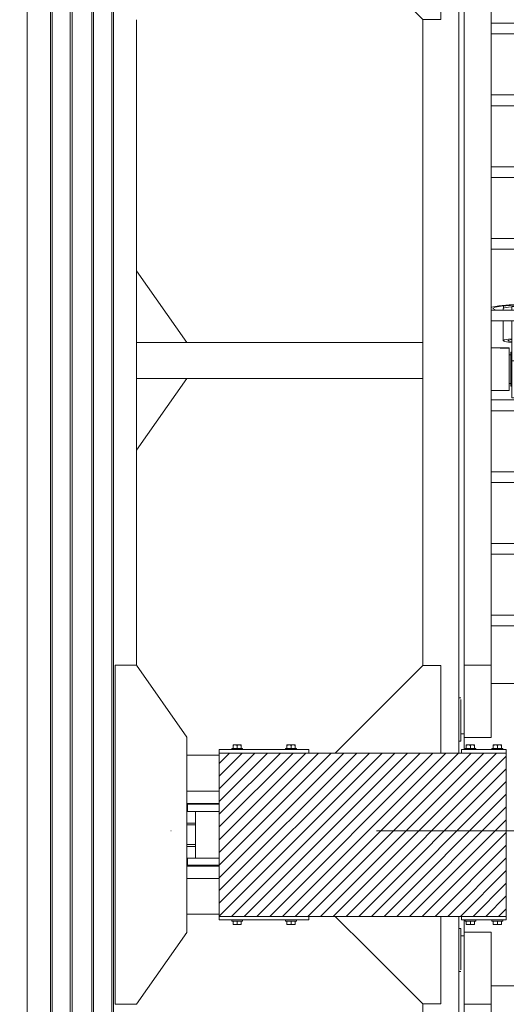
# Model space of a CAD drawing. Header units: millimetres. Extents: x 53746 to 116821, y -810352 to -765802.
# Tile 337 of 347: x 101015 to 102371, y -786677 to -783933. Entities that reach past the tile are written whole.
import ezdxf

# ---------------------------------------------------------------- set-up
doc = ezdxf.new("R2010")
doc.units = ezdxf.units.MM
doc.header["$MEASUREMENT"] = 0
doc.linetypes.add('DGN Style 4', pattern=[2290.351719, 1144.460571, -572.230286, 1.430576, -572.230286])
for name, color, linetype, lineweight in [('Main Cradle', 7, 'Continuous', 0), ('Main Cradle Blocks', 7, 'Continuous', 0), ('Main Cradle Hydraulic Arm Support', 7, 'Continuous', 0), ('Main Cradle Rails', 7, 'Continuous', 0)]:
    doc.layers.add(name, color=color, linetype=linetype, lineweight=lineweight)

# ---------------------------------------------------------------- blocks, each defined once
blk = doc.blocks.new('*U94')
at = {"layer": 'Main Cradle', "color": 7, "linetype": 'Continuous', "lineweight": 0}
for p, q in [((-74.9, 1122.6), (-174.9, 1122.6)), ((59.1, 1122.6), (-58.9, 1122.6)), ((175.1, 1122.6), (75.1, 1122.6)), ((-932.6, -28), (-1072.5, 172)), ((932.6, -28), (1072.6, 172)), ((-1072.6, -328), (-932.6, -128)), ((1072.6, -328), (932.6, -128))]:
    blk.add_line(p, q, dxfattribs=at)
at = {"layer": 'Main Cradle Hydraulic Arm Support', "color": 7, "linetype": 'Continuous', "lineweight": 0}
for p, q in [((525.1, 1172.6), (427.5, 1172.6)), ((-174.9, -1172.6), (-174.9, 1122.6)), ((-74.9, 1102.6), (-74.9, 1122.6)), ((-58.9, 1122.6), (-74.9, 1122.6)), ((-74.9, 1061.9), (-74.9, 1102.6)), ((-74.9, 1102.6), (-58.9, 1102.6)), ((-58.9, 1122.6), (-58.9, 1102.6)), ((-58.9, 1102.6), (-58.9, 1061.9)), ((59.1, 1122.6), (59.1, 1102.6)), ((59.1, 1122.6), (75.1, 1122.6)), ((75.1, 1102.6), (59.1, 1102.6)), ((59.1, 1102.6), (59.1, 1061.9)), ((75.1, 1102.6), (75.1, 1122.6)), ((75.1, 1061.9), (75.1, 1102.6)), ((175.1, -1172.6), (175.1, 1122.6)), ((-74.9, 1097.6), (-174.9, 1097.6)), ((-160, -927.7), (-160, 1072.6)), ((-85, -927.7), (-85, 1072.6)), ((-37.7, 1097.6), (-58.9, 1097.6)), ((-35, 1097.6), (-35.5, 1097.6)), ((-35, 1097.6), (-35, 1093.1)), ((-30, 1077.6), (-35, 1077.6)), ((-35, 1077.6), (-30, 1077.6)), ((-27.5, 1085), (-30, 1085)), ((30, 1085), (27.5, 1085)), ((35, 1077.6), (30, 1077.6)), ((30, 1077.6), (35, 1077.6)), ((30, 1077.6), (35, 1077.6)), ((35, 1093.1), (35, 1097.6)), ((35, 1097.6), (35.9, 1097.6)), ((45.8, 1097.6), (59.1, 1097.6)), ((75.1, 1097.6), (175.1, 1097.6)), ((160.1, -927.7), (160.1, 1072.6)), ((85.1, 1031.9), (85.1, 1061.9)), ((85.1, 1031.9), (-85, 1031.9)), ((85.1, 1031.9), (85.1, -927.7)), ((-35, 997.7), (-30, 997.7)), ((-30, 997.7), (-35, 997.7)), ((-30, 997.7), (-35, 997.7)), ((-35, 997.7), (-30, 997.7)), ((-35, 997.6), (-30, 997.6)), ((-27.5, 990.3), (-30, 990.3)), ((30, 990.3), (27.5, 990.3)), ((30, 997.7), (35, 997.7)), ((35, 997.7), (30, 997.7)), ((30, 997.7), (35, 997.7)), ((30, 997.6), (35, 997.6)), ((-160, 979), (-174.9, 978.6)), ((-174.9, 977.6), (-160, 977.6)), ((-160, 982.2), (-160, 982.2)), ((85.1, 977.6), (37.6, 977.6)), ((160.1, 982.2), (160.1, 982.2)), ((175.1, 977.6), (160.1, 977.6)), ((27.5, 908.6), (-27.5, 908.6)), ((83.2, 901.9), (85.1, 900.7)), ((-274.9, 872.6), (-274.9, -28)), ((85.1, 861.9), (-85, 861.9)), ((275.1, 872.6), (275.1, -28)), ((-85, 831.9), (85.1, 831.9)), ((-85, 661.9), (85.1, 661.9)), ((85.1, 631.9), (-85, 631.9)), ((-85, 461.9), (85.1, 461.9)), ((85.1, 431.9), (-85, 431.9)), ((-85, 261.9), (85.1, 261.9)), ((85.1, 231.9), (-85, 231.9)), ((-85, 61.9), (85.1, 61.9)), ((-51, 66.4), (-51, 61.9)), ((-50, 73.8), (-50, 67)), ((-27.5, 72.6), (-27.5, 61.9)), ((-27.5, 72.6), (27.5, 72.6)), ((27.5, 61.9), (27.5, 72.6)), ((50, 67), (50, 73.8)), ((51, 61.9), (51, 66.4)), ((80, 66.4), (80, 66.4)), ((85.1, 31.9), (-85, 31.9)), ((-51, 31.9), (-51, -23)), ((-27.5, 31.9), (-27.5, -78.9)), ((27.5, -78.9), (27.5, 31.9)), ((51, -23), (51, 31.9)), ((-1072.6, -28), (-274.9, -28)), ((-274.9, -28), (-274.9, -128)), ((-85, -42.8), (-34.9, -42.9)), ((-34.9, -44.4), (-35, -44.4)), ((-34.9, -42.9), (-34.9, -44.4)), ((-30, -54.7), (-27.5, -54.7)), ((27.5, -54.7), (30, -54.7)), ((35, -42.9), (85.1, -42.9)), ((427.5, -28), (275.1, -28)), ((275.1, -28), (275.1, -128)), ((1072.6, -28), (427.5, -28)), ((27.5, -78.9), (-27.5, -78.9)), ((27.5, -109.6), (27.5, -78.9)), ((30, -62.4), (35, -62.4)), ((-1072.6, -128), (-274.9, -128)), ((-274.9, -128), (-274.9, -928.6)), ((-274.9, -128), (-274.9, -128)), ((427.5, -128), (275.1, -128)), ((275.1, -128), (275.1, -928.6)), ((275.1, -128), (275.1, -128)), ((1072.6, -128), (427.5, -128)), ((-30, -142.4), (-34.9, -142.4)), ((-27.5, -150), (-30, -150)), ((30, -150), (27.5, -150)), ((35, -142.4), (30, -142.4)), ((-85, -188.1), (85.1, -188.1)), ((85.1, -218.1), (-85, -218.1)), ((-85, -388.1), (85.1, -388.1)), ((85.1, -418.1), (-85, -418.1)), ((-85, -588.1), (85.1, -588.1)), ((85.1, -618.1), (-85, -618.1)), ((-85, -788.1), (85.1, -788.1)), ((85.1, -818.1), (-85, -818.1)), ((-160, -874.9), (-160, -874.9)), ((160.1, -874.9), (160.1, -874.9)), ((-160, -1128.8), (-160, -927.7)), ((-160, -927.7), (-85, -927.7)), ((-85, -1128.8), (-85, -927.7)), ((85.1, -927.7), (85.1, -1128.8)), ((160.1, -927.7), (85.1, -927.7)), ((160.1, -927.7), (160.1, -1128.8)), ((-85, -978.8), (85.1, -978.8)), ((-174.9, -1018.8), (-170.7, -1018.8)), ((-170.7, -1018.8), (-169.7, -1018.8)), ((-169.7, -1018.8), (-169.6, -1018.8)), ((160.1, -1040.5), (160.1, -1078.8)), ((169.7, -1018.8), (169.8, -1018.8)), ((169.8, -1018.8), (170.8, -1018.8)), ((170.8, -1018.8), (175.1, -1018.8)), ((427.5, -1081), (519.1, -1172.6)), ((-160, -1118.6), (-169.6, -1118.6)), ((-160, -1118.6), (-169.6, -1118.6)), ((-169.6, -1118.8), (-160, -1118.8)), ((160.1, -1106.4), (160.1, -1106.4)), ((169.7, -1118.7), (160.1, -1118.7)), ((160.1, -1118.8), (169.7, -1118.8)), ((-170.1, -1138.8), (-174.9, -1138.8)), ((-160, -1128.8), (-85, -1128.8)), ((85.1, -1128.8), (160.1, -1128.8)), ((175.1, -1138.8), (170.2, -1138.8))]:
    blk.add_line(p, q, dxfattribs=at)
at = {"layer": 'Main Cradle Hydraulic Arm Support', "color": 7, "linetype": 'Continuous', "lineweight": 0, "extrusion": (0, 0, -1), "flags": 128}
for points in [[(524.9, 1172.6), (224.9, 1172.6), (224.9, 872.6), (274.9, 872.6), (524.9, 1122.6), (524.9, 1172.6)], [(-427.5, 1172.6), (-225.1, 1172.6), (-225.1, 872.6), (-275.1, 872.6), (-427.5, 1025.1)], [(-427.5, 1025.1), (-525.1, 1122.6), (-525.1, 1172.6)], [(27.5, 1122.6), (27.5, 1108.5), (27.5, 1081.9), (27.5, 1061.9)], [(-27.5, 1122.6), (-27.5, 1108.5), (-27.5, 1081.9), (-27.5, 1061.9)], [(35, 1093.1), (35, 1080.1), (35, 1061.9)], [(30, 1061.9), (30, 1062.9), (30, 1076.6), (30, 1084.4), (30, 1085), (30, 1085)], [(-30, 1061.9), (-30, 1062.9), (-30, 1076.6), (-30, 1084.4), (-30, 1085), (-30, 1085)], [(-35, 1061.9), (-35, 1080.1), (-35, 1093.1)], [(-75.1, 1097.6), (-75.1, 1097.6), (-75.1, 1097.6)], [(35, 1031.9), (35, 1014.7), (35, 995.2), (35, 982.2), (85, 980.9)], [(30, 990.3), (30, 996.8), (30, 1009.6), (30, 1026.6), (30, 1031.9)], [(27.5, 1031.9), (27.5, 908.6), (27.5, 908)], [(-27.5, 1031.9), (-27.5, 908.6), (-27.5, 908)], [(-30, 990.3), (-30, 996.8), (-30, 1009.6), (-30, 1026.6), (-30, 1031.9)], [(-35.6, 977.6), (-35, 977.6), (-35, 982.2), (-35, 995.2), (-35, 1014.7), (-35, 1031.9)], [(85, 977.6), (35, 977.6), (35, 982.2), (85, 980.9)], [(-83.2, 901.9), (-63.7, 905.4), (-34.5, 907.8), (0, 908.6), (34.4, 907.8), (63.6, 905.4), (83.1, 901.9), (85, 900.7)], [(27.5, 908), (0, 908.6), (-27.5, 908)], [(-85.1, 69.5), (-83.2, 70.6), (-63.7, 74.1), (-34.5, 76.5), (0, 77.3), (34.4, 76.5), (63.6, 74.1), (83.1, 70.6), (85, 69.5)], [(85, 63.4), (83.1, 62.2), (81.4, 61.9)], [(-80, 66.4), (-74, 70.1), (-56.6, 73.3), (-30.7, 75.4), (0, 76.1), (30.6, 75.4), (56.5, 73.3), (73.9, 70.1), (80, 66.4), (80, 66.4)], [(80, 66.4), (73.9, 62.7), (69.6, 61.9)], [(27.5, 71.5), (36, 70.8), (47.1, 68.8), (51, 66.4), (51, 66.4)], [(-51, 66.4), (-47.2, 68.8), (-36.1, 70.8), (-27.5, 71.5)], [(-69.7, 61.9), (-74, 62.7), (-80, 66.4)], [(-81.5, 61.9), (-83.2, 62.2), (-85.1, 63.4)], [(27.5, -17.9), (36, -18.6), (47.1, -20.6), (51, -23), (47.1, -25.3), (36, -27.3), (27.5, -28)], [(38, -23), (35.1, -21.2), (27.5, -19.8)], [(27.5, -26.1), (35.1, -24.7), (38, -23)], [(-51, -23), (-47.2, -20.6), (-36.1, -18.6), (-27.5, -17.9)], [(-27.5, -19.8), (-35.2, -21.2), (-38, -23), (-35.2, -24.7), (-27.5, -26.1)], [(-27.5, -28), (-36.1, -27.3), (-47.2, -25.3), (-51, -23)], [(274.9, -28.4), (274.9, -28), (274.9, -28)], [(85, -43.4), (34.9, -44.4), (34.9, -50.4), (34.9, -54.7), (34.9, -72.3), (34.9, -94.4), (34.9, -117.8), (34.9, -138.8), (34.9, -154.3), (34.9, -161.8), (85, -161.9)], [(30, -150), (30, -144.3), (30, -132.1), (30, -115.4), (30, -96.8), (30, -78.9), (30, -64.7), (30, -56.2), (30, -54.7)], [(-30, -150), (-30, -144.3), (-30, -132.1), (-30, -115.4), (-30, -96.8), (-30, -78.9), (-30, -64.7), (-30, -56.2), (-30, -54.7)], [(-35.1, -44.4), (-35, -44.4), (-35, -42.9)], [(-85.1, -161.8), (-35, -161.8), (-35, -154.3), (-35, -138.8), (-35, -117.8), (-35, -94.4), (-35, -72.3), (-35, -54.7), (-35, -44.4), (-85.1, -43.4)], [(-275.1, -28), (-275.1, -28), (-275.1, -28.4)], [(-27.5, -109.6), (-27.5, -139.2), (-27.5, -163.3), (-27.5, -178.4), (-27.5, -182.2), (27.5, -182.2), (27.5, -178.4), (27.5, -163.3), (27.5, -139.2), (27.5, -109.6), (27.5, -78.9)], [(224.9, -1172.6), (224.9, -928.6), (274.9, -928.6), (518.9, -1172.6)], [(-225.1, -1172.6), (-225.1, -928.6), (-275.1, -928.6), (-427.5, -1081)], [(169.6, -1023.3), (169.6, -1036.3), (169.6, -1055.8), (169.6, -1078.8), (169.6, -1101.7), (169.6, -1121.2), (169.6, -1134.2), (169.6, -1138.8), (169.7, -1138.8)], [(-169.8, -1138.8), (-169.7, -1138.8), (-169.7, -1134.2), (-169.7, -1121.2), (-169.7, -1101.7), (-169.7, -1078.8), (-169.7, -1055.8), (-169.7, -1036.3), (-169.7, -1023.3)], [(160, -1162.6), (160, -1149.5), (160, -1128.8)], [(-160.1, -1128.8), (-160.1, -1149.5), (-160.1, -1162.6)]]:
    blk.add_lwpolyline(points, dxfattribs=at)
blk = doc.blocks.new('*U95')
at = {"layer": 'Main Cradle', "color": 7, "linetype": 'Continuous', "lineweight": 0}
for p, q in [((-74.9, 1122.6), (-174.9, 1122.6)), ((59.1, 1122.6), (-58.9, 1122.6)), ((175.1, 1122.6), (75.1, 1122.6)), ((-932.6, -28), (-1072.5, 172)), ((932.6, -28), (1072.6, 172)), ((-1072.6, -328), (-932.6, -128)), ((1072.6, -328), (932.6, -128))]:
    blk.add_line(p, q, dxfattribs=at)
at = {"layer": 'Main Cradle Hydraulic Arm Support', "color": 7, "linetype": 'Continuous', "lineweight": 0}
for p, q in [((525.1, 1172.6), (427.5, 1172.6)), ((-174.9, -1172.6), (-174.9, 1122.6)), ((-74.9, 1102.6), (-74.9, 1122.6)), ((-58.9, 1122.6), (-74.9, 1122.6)), ((-74.9, 1061.9), (-74.9, 1102.6)), ((-74.9, 1102.6), (-58.9, 1102.6)), ((-58.9, 1122.6), (-58.9, 1102.6)), ((-58.9, 1102.6), (-58.9, 1061.9)), ((59.1, 1122.6), (59.1, 1102.6)), ((59.1, 1122.6), (75.1, 1122.6)), ((75.1, 1102.6), (59.1, 1102.6)), ((59.1, 1102.6), (59.1, 1061.9)), ((75.1, 1102.6), (75.1, 1122.6)), ((75.1, 1061.9), (75.1, 1102.6)), ((175.1, -1172.6), (175.1, 1122.6)), ((-74.9, 1097.6), (-174.9, 1097.6)), ((-160, -927.7), (-160, 1072.6)), ((-85, -927.7), (-85, 1072.6)), ((-37.7, 1097.6), (-58.9, 1097.6)), ((-35, 1097.6), (-35.5, 1097.6)), ((-35, 1097.6), (-35, 1093.1)), ((-30, 1077.6), (-35, 1077.6)), ((-35, 1077.6), (-30, 1077.6)), ((-27.5, 1085), (-30, 1085)), ((30, 1085), (27.5, 1085)), ((35, 1077.6), (30, 1077.6)), ((30, 1077.6), (35, 1077.6)), ((30, 1077.6), (35, 1077.6)), ((35, 1093.1), (35, 1097.6)), ((35, 1097.6), (35.9, 1097.6)), ((45.8, 1097.6), (59.1, 1097.6)), ((75.1, 1097.6), (175.1, 1097.6)), ((160.1, -927.7), (160.1, 1072.6)), ((85.1, 1031.9), (85.1, 1061.9)), ((85.1, 1031.9), (-85, 1031.9)), ((85.1, 1031.9), (85.1, -927.7)), ((-35, 997.7), (-30, 997.7)), ((-30, 997.7), (-35, 997.7)), ((-30, 997.7), (-35, 997.7)), ((-35, 997.7), (-30, 997.7)), ((-35, 997.6), (-30, 997.6)), ((-27.5, 990.3), (-30, 990.3)), ((30, 990.3), (27.5, 990.3)), ((30, 997.7), (35, 997.7)), ((35, 997.7), (30, 997.7)), ((30, 997.7), (35, 997.7)), ((30, 997.6), (35, 997.6)), ((-160, 979), (-174.9, 978.6)), ((-174.9, 977.6), (-160, 977.6)), ((-160, 982.2), (-160, 982.2)), ((85.1, 977.6), (37.6, 977.6)), ((160.1, 982.2), (160.1, 982.2)), ((175.1, 977.6), (160.1, 977.6)), ((27.5, 908.6), (-27.5, 908.6)), ((83.2, 901.9), (85.1, 900.7)), ((-274.9, 872.6), (-274.9, -28)), ((85.1, 861.9), (-85, 861.9)), ((275.1, 872.6), (275.1, -28)), ((-85, 831.9), (85.1, 831.9)), ((-85, 661.9), (85.1, 661.9)), ((85.1, 631.9), (-85, 631.9)), ((-85, 461.9), (85.1, 461.9)), ((85.1, 431.9), (-85, 431.9)), ((-85, 261.9), (85.1, 261.9)), ((85.1, 231.9), (-85, 231.9)), ((-85, 61.9), (85.1, 61.9)), ((-51, 66.4), (-51, 61.9)), ((-50, 73.8), (-50, 67)), ((-27.5, 72.6), (-27.5, 61.9)), ((-27.5, 72.6), (27.5, 72.6)), ((27.5, 61.9), (27.5, 72.6)), ((50, 67), (50, 73.8)), ((51, 61.9), (51, 66.4)), ((80, 66.4), (80, 66.4)), ((85.1, 31.9), (-85, 31.9)), ((-51, 31.9), (-51, -23)), ((-27.5, 31.9), (-27.5, -78.9)), ((27.5, -78.9), (27.5, 31.9)), ((51, -23), (51, 31.9)), ((-1072.6, -28), (-274.9, -28)), ((-274.9, -28), (-274.9, -128)), ((-85, -42.8), (-34.9, -42.9)), ((-34.9, -44.4), (-35, -44.4)), ((-34.9, -42.9), (-34.9, -44.4)), ((-30, -54.7), (-27.5, -54.7)), ((27.5, -54.7), (30, -54.7)), ((35, -42.9), (85.1, -42.9)), ((427.5, -28), (275.1, -28)), ((275.1, -28), (275.1, -128)), ((1072.6, -28), (427.5, -28)), ((27.5, -78.9), (-27.5, -78.9)), ((27.5, -109.6), (27.5, -78.9)), ((30, -62.4), (35, -62.4)), ((-1072.6, -128), (-274.9, -128)), ((-274.9, -128), (-274.9, -928.6)), ((-274.9, -128), (-274.9, -128)), ((427.5, -128), (275.1, -128)), ((275.1, -128), (275.1, -928.6)), ((275.1, -128), (275.1, -128)), ((1072.6, -128), (427.5, -128)), ((-30, -142.4), (-34.9, -142.4)), ((-27.5, -150), (-30, -150)), ((30, -150), (27.5, -150)), ((35, -142.4), (30, -142.4)), ((-85, -188.1), (85.1, -188.1)), ((85.1, -218.1), (-85, -218.1)), ((-85, -388.1), (85.1, -388.1)), ((85.1, -418.1), (-85, -418.1)), ((-85, -588.1), (85.1, -588.1)), ((85.1, -618.1), (-85, -618.1)), ((-85, -788.1), (85.1, -788.1)), ((85.1, -818.1), (-85, -818.1)), ((-160, -874.9), (-160, -874.9)), ((160.1, -874.9), (160.1, -874.9)), ((-160, -1128.8), (-160, -927.7)), ((-160, -927.7), (-85, -927.7)), ((-85, -1128.8), (-85, -927.7)), ((85.1, -927.7), (85.1, -1128.8)), ((160.1, -927.7), (85.1, -927.7)), ((160.1, -927.7), (160.1, -1128.8)), ((-85, -978.8), (85.1, -978.8)), ((-174.9, -1018.8), (-170.7, -1018.8)), ((-170.7, -1018.8), (-169.7, -1018.8)), ((-169.7, -1018.8), (-169.6, -1018.8)), ((160.1, -1040.5), (160.1, -1078.8)), ((169.7, -1018.8), (169.8, -1018.8)), ((169.8, -1018.8), (170.8, -1018.8)), ((170.8, -1018.8), (175.1, -1018.8)), ((427.5, -1081), (519.1, -1172.6)), ((-160, -1118.6), (-169.6, -1118.6)), ((-160, -1118.6), (-169.6, -1118.6)), ((-169.6, -1118.8), (-160, -1118.8)), ((160.1, -1106.4), (160.1, -1106.4)), ((169.7, -1118.7), (160.1, -1118.7)), ((160.1, -1118.8), (169.7, -1118.8)), ((-170.1, -1138.8), (-174.9, -1138.8)), ((-160, -1128.8), (-85, -1128.8)), ((85.1, -1128.8), (160.1, -1128.8)), ((175.1, -1138.8), (170.2, -1138.8))]:
    blk.add_line(p, q, dxfattribs=at)
at = {"layer": 'Main Cradle Hydraulic Arm Support', "color": 7, "linetype": 'Continuous', "lineweight": 0, "flags": 128}
for points in [[(-524.9, 1172.6), (-224.9, 1172.6), (-224.9, 872.6), (-274.9, 872.6), (-524.9, 1122.6), (-524.9, 1172.6)], [(427.5, 1172.6), (225.1, 1172.6), (225.1, 872.6), (275.1, 872.6), (427.5, 1025.1)], [(427.5, 1025.1), (525.1, 1122.6), (525.1, 1172.6)], [(-27.5, 1122.6), (-27.5, 1108.5), (-27.5, 1081.9), (-27.5, 1061.9)], [(27.5, 1122.6), (27.5, 1108.5), (27.5, 1081.9), (27.5, 1061.9)], [(-35, 1093.1), (-35, 1080.1), (-35, 1061.9)], [(-30, 1061.9), (-30, 1062.9), (-30, 1076.6), (-30, 1084.4), (-30, 1085), (-30, 1085)], [(30, 1061.9), (30, 1062.9), (30, 1076.6), (30, 1084.4), (30, 1085), (30, 1085)], [(35, 1061.9), (35, 1080.1), (35, 1093.1)], [(75.1, 1097.6), (75.1, 1097.6), (75.1, 1097.6)], [(-35, 1031.9), (-35, 1014.7), (-35, 995.2), (-35, 982.2), (-85, 980.9)], [(-30, 990.3), (-30, 996.8), (-30, 1009.6), (-30, 1026.6), (-30, 1031.9)], [(-27.5, 1031.9), (-27.5, 908.6), (-27.5, 908)], [(27.5, 1031.9), (27.5, 908.6), (27.5, 908)], [(30, 990.3), (30, 996.8), (30, 1009.6), (30, 1026.6), (30, 1031.9)], [(35.6, 977.6), (35, 977.6), (35, 982.2), (35, 995.2), (35, 1014.7), (35, 1031.9)], [(-85, 977.6), (-35, 977.6), (-35, 982.2), (-85, 980.9)], [(83.2, 901.9), (63.7, 905.4), (34.5, 907.8), (0, 908.6), (-34.4, 907.8), (-63.6, 905.4), (-83.1, 901.9), (-85, 900.7)], [(-27.5, 908), (0, 908.6), (27.5, 908)], [(85.1, 69.5), (83.2, 70.6), (63.7, 74.1), (34.5, 76.5), (0, 77.3), (-34.4, 76.5), (-63.6, 74.1), (-83.1, 70.6), (-85, 69.5)], [(-85, 63.4), (-83.1, 62.2), (-81.4, 61.9)], [(80, 66.4), (74, 70.1), (56.6, 73.3), (30.7, 75.4), (0, 76.1), (-30.6, 75.4), (-56.5, 73.3), (-73.9, 70.1), (-80, 66.4), (-80, 66.4)], [(-80, 66.4), (-73.9, 62.7), (-69.6, 61.9)], [(-27.5, 71.5), (-36, 70.8), (-47.1, 68.8), (-51, 66.4), (-51, 66.4)], [(51, 66.4), (47.2, 68.8), (36.1, 70.8), (27.5, 71.5)], [(69.7, 61.9), (74, 62.7), (80, 66.4)], [(81.5, 61.9), (83.2, 62.2), (85.1, 63.4)], [(-27.5, -17.9), (-36, -18.6), (-47.1, -20.6), (-51, -23), (-47.1, -25.3), (-36, -27.3), (-27.5, -28)], [(-38, -23), (-35.1, -21.2), (-27.5, -19.8)], [(-27.5, -26.1), (-35.1, -24.7), (-38, -23)], [(51, -23), (47.2, -20.6), (36.1, -18.6), (27.5, -17.9)], [(27.5, -19.8), (35.2, -21.2), (38, -23), (35.2, -24.7), (27.5, -26.1)], [(27.5, -28), (36.1, -27.3), (47.2, -25.3), (51, -23)], [(-274.9, -28.4), (-274.9, -28), (-274.9, -28)], [(-85, -43.4), (-34.9, -44.4), (-34.9, -50.4), (-34.9, -54.7), (-34.9, -72.3), (-34.9, -94.4), (-34.9, -117.8), (-34.9, -138.8), (-34.9, -154.3), (-34.9, -161.8), (-85, -161.9)], [(-30, -150), (-30, -144.3), (-30, -132.1), (-30, -115.4), (-30, -96.8), (-30, -78.9), (-30, -64.7), (-30, -56.2), (-30, -54.7)], [(30, -150), (30, -144.3), (30, -132.1), (30, -115.4), (30, -96.8), (30, -78.9), (30, -64.7), (30, -56.2), (30, -54.7)], [(35.1, -44.4), (35, -44.4), (35, -42.9)], [(85.1, -161.8), (35, -161.8), (35, -154.3), (35, -138.8), (35, -117.8), (35, -94.4), (35, -72.3), (35, -54.7), (35, -44.4), (85.1, -43.4)], [(275.1, -28), (275.1, -28), (275.1, -28.4)], [(27.5, -109.6), (27.5, -139.2), (27.5, -163.3), (27.5, -178.4), (27.5, -182.2), (-27.5, -182.2), (-27.5, -178.4), (-27.5, -163.3), (-27.5, -139.2), (-27.5, -109.6), (-27.5, -78.9)], [(-224.9, -1172.6), (-224.9, -928.6), (-274.9, -928.6), (-518.9, -1172.6)], [(225.1, -1172.6), (225.1, -928.6), (275.1, -928.6), (427.5, -1081)], [(-169.6, -1023.3), (-169.6, -1036.3), (-169.6, -1055.8), (-169.6, -1078.8), (-169.6, -1101.7), (-169.6, -1121.2), (-169.6, -1134.2), (-169.6, -1138.8), (-169.7, -1138.8)], [(169.8, -1138.8), (169.7, -1138.8), (169.7, -1134.2), (169.7, -1121.2), (169.7, -1101.7), (169.7, -1078.8), (169.7, -1055.8), (169.7, -1036.3), (169.7, -1023.3)], [(-160, -1162.6), (-160, -1149.5), (-160, -1128.8)], [(160.1, -1128.8), (160.1, -1149.5), (160.1, -1162.6)]]:
    blk.add_lwpolyline(points, dxfattribs=at)
blk = doc.blocks.new('*U57')
at = {"linetype": 'Continuous', "lineweight": 0}
h = blk.add_hatch(dxfattribs=at)
h.set_pattern_fill('HATCH', color=30, style=0, pattern_type=2)
h.set_pattern_definition([(45, (16932.15, 1802.734), (-17.719, 17.719), [])])
h.paths.add_polyline_path([(17088.4, 2099.5), (16963.4, 2099.5), (16538.4, 2099.5), (16288.4, 2099.5), (16288.4, 2093.5), (16288.4, 1993.5), (16288.4, 1959.5), (16288.4, 1957), (16288.4, 1937), (16288.4, 1807), (16288.4, 1787), (16288.4, 1784.5), (16288.4, 1750.5), (16288.4, 1650.5), (16288.4, 1644.5), (16538.4, 1644.5), (16963.4, 1644.5), (17088.4, 1644.5), (17088.4, 1650.5), (17088.4, 1750.5), (17088.4, 1784.5), (17088.4, 1789.1), (17088.4, 1839.5), (17088.4, 1844.5), (17088.4, 1899.5), (17088.4, 1904.5), (17088.4, 1954.9), (17088.4, 1959.5), (17088.4, 1993.5), (17088.4, 2093.5)])
at = {"color": 1, "linetype": 'DGN Style 4', "lineweight": 0}
blk.add_line((-26789.6, 1882.9), (27651, 1882.9), dxfattribs=at)
at = {"color": 30, "linetype": 'Continuous', "lineweight": 0, "flags": 128}
blk.add_lwpolyline([(17088.4, 2099.5), (16963.4, 2099.5), (16538.4, 2099.5), (16288.4, 2099.5), (16288.4, 2093.5), (16288.4, 1993.5), (16288.4, 1959.5), (16288.4, 1957), (16288.4, 1937), (16288.4, 1807), (16288.4, 1787), (16288.4, 1784.5), (16288.4, 1750.5), (16288.4, 1650.5), (16288.4, 1644.5), (16538.4, 1644.5), (16963.4, 1644.5), (17088.4, 1644.5), (17088.4, 1650.5), (17088.4, 1750.5), (17088.4, 1784.5), (17088.4, 1789.1), (17088.4, 1839.5), (17088.4, 1844.5), (17088.4, 1899.5), (17088.4, 1904.5), (17088.4, 1954.9), (17088.4, 1959.5), (17088.4, 1993.5), (17088.4, 2093.5), (17088.4, 2099.5)], close=True, dxfattribs=at)
at = {"layer": 'Main Cradle', "color": 7, "linetype": 'Continuous', "lineweight": 0}
for p, q in [((15753.5, 59.1), (15753.5, 4569.1)), ((15818.4, 59.1), (15818.4, 4569.1)), ((15823, 59.1), (15823, 4569.1)), ((15873.4, 59.1), (15873.4, 4569.1)), ((15878.4, 59.1), (15878.4, 4569.1)), ((15933.4, 59.1), (15933.4, 4569.1)), ((15938.4, 59.1), (15938.4, 4569.1)), ((15988.7, 59.1), (15988.7, 4569.1)), ((15993.4, 59.1), (15993.4, 4569.1)), ((16058.3, 2344.5), (16058.3, 4143.7)), ((16198.3, 2093.5), (16288.4, 2093.5)), ((16288.4, 1993.5), (16198.3, 1993.5)), ((16199.7, 1937), (16213.4, 1937)), ((16221.9, 1807), (16221.9, 1937)), ((16199.7, 1787), (16213.4, 1787)), ((16288.4, 1750.5), (16198.3, 1750.5)), ((16198.3, 1650.5), (16288.4, 1650.5))]:
    blk.add_line(p, q, dxfattribs=at)
at = {"layer": 'Main Cradle', "color": 7, "linetype": 'Continuous', "lineweight": 0, "flags": 128}
for points in [[(16058.3, 1399.5), (16198.3, 1599.5), (16198.3, 2144.5), (16058.3, 2344.5), (15998.3, 2344.5), (15998.3, 1399.5), (16058.3, 1399.5)], [(16199.7, 1937), (16199.7, 1957), (16199.7, 1957)], [(16288.4, 1957), (16252.7, 1957), (16213.4, 1957), (16199.7, 1957)], [(16288.4, 1937), (16252.7, 1937), (16213.4, 1937)], [(16199.7, 1787), (16199.7, 1807), (16199.7, 1807)], [(16288.4, 1807), (16252.7, 1807), (16213.4, 1807), (16199.7, 1807)], [(16288.4, 1787), (16252.7, 1787), (16213.4, 1787)]]:
    blk.add_lwpolyline(points, dxfattribs=at)
at = {"layer": 'Main Cradle Blocks', "color": 7, "linetype": 'Continuous', "lineweight": 0}
for p, q in [((16326.8, 2122.5), (16327.5, 2122.5)), ((16326.8, 2122.2), (16326.8, 2122.5)), ((16326.8, 2120.7), (16328.9, 2121.7)), ((16326.8, 2112.5), (16326.8, 2120.7)), ((16327.4, 2122.5), (16327.5, 2122.5)), ((16332.6, 2122.5), (16336.3, 2122.5)), ((16332.6, 2122.5), (16335.3, 2122.5)), ((16336.2, 2121.7), (16338.4, 2120.7)), ((16338.4, 2120.7), (16340.5, 2121.7)), ((16338.4, 2120.7), (16338.4, 2112.5)), ((16344.1, 2122.5), (16341.4, 2122.5)), ((16344.1, 2122.5), (16347.2, 2122.5)), ((16347.1, 2122.5), (16347.2, 2122.5)), ((16347.8, 2121.7), (16349.9, 2120.7)), ((16349.2, 2122.5), (16349, 2122.5)), ((16349.4, 2122.5), (16349.2, 2122.5)), ((16349.9, 2121.7), (16349.9, 2120.7)), ((16349.9, 2120.7), (16349.9, 2112.5)), ((16476.8, 2121.7), (16476.8, 2120.7)), ((16478.9, 2121.7), (16476.8, 2120.7)), ((16476.8, 2120.7), (16476.8, 2112.5)), ((16477.4, 2122.5), (16477.5, 2122.5)), ((16477.7, 2122.5), (16477.5, 2122.5)), ((16482.6, 2122.5), (16479.5, 2122.5)), ((16479.5, 2122.5), (16479.6, 2122.5)), ((16485.3, 2122.5), (16482.6, 2122.5)), ((16488.4, 2120.7), (16486.2, 2121.7)), ((16490.5, 2121.7), (16488.4, 2120.7)), ((16488.4, 2120.7), (16488.4, 2112.5)), ((16494.1, 2122.5), (16490.4, 2122.5)), ((16491.4, 2122.5), (16494.1, 2122.5)), ((16499.9, 2120.7), (16497.8, 2121.7)), ((16499.9, 2122.5), (16499.2, 2122.5)), ((16499.2, 2122.5), (16499.4, 2122.5)), ((16499.9, 2122.2), (16499.9, 2122.5)), ((16499.9, 2112.5), (16499.9, 2120.7)), ((16976.8, 2122.5), (16977.5, 2122.5)), ((16976.8, 2122.2), (16976.8, 2122.5)), ((16976.8, 2120.7), (16978.9, 2121.7)), ((16976.8, 2112.5), (16976.8, 2120.7)), ((16977.4, 2122.5), (16977.5, 2122.5)), ((16982.6, 2122.5), (16986.3, 2122.5)), ((16982.6, 2122.5), (16985.3, 2122.5)), ((16986.2, 2121.7), (16988.4, 2120.7)), ((16988.4, 2120.7), (16990.5, 2121.7)), ((16988.4, 2120.7), (16988.4, 2112.5)), ((16994.1, 2122.5), (16991.4, 2122.5)), ((16994.1, 2122.5), (16997.2, 2122.5)), ((16997.1, 2122.5), (16997.2, 2122.5)), ((16997.8, 2121.7), (16999.9, 2120.7)), ((16999.2, 2122.5), (16999, 2122.5)), ((16999.4, 2122.5), (16999.2, 2122.5)), ((16999.9, 2121.7), (16999.9, 2120.7)), ((16999.9, 2120.7), (16999.9, 2112.5)), ((17051.8, 2121.7), (17051.8, 2120.7)), ((17053.9, 2121.7), (17051.8, 2120.7)), ((17051.8, 2120.7), (17051.8, 2112.5)), ((17052.4, 2122.5), (17052.5, 2122.5)), ((17052.7, 2122.5), (17052.5, 2122.5)), ((17057.6, 2122.5), (17054.5, 2122.5)), ((17054.5, 2122.5), (17054.6, 2122.5)), ((17060.3, 2122.5), (17057.6, 2122.5)), ((17063.4, 2120.7), (17061.2, 2121.7)), ((17065.5, 2121.7), (17063.4, 2120.7)), ((17063.4, 2120.7), (17063.4, 2112.5)), ((17069.1, 2122.5), (17065.4, 2122.5)), ((17066.4, 2122.5), (17069.1, 2122.5)), ((17074.9, 2120.7), (17072.8, 2121.7)), ((17074.9, 2122.5), (17074.2, 2122.5)), ((17074.2, 2122.5), (17074.4, 2122.5)), ((17074.9, 2122.2), (17074.9, 2122.5)), ((17074.9, 2112.5), (17074.9, 2120.7)), ((16288.4, 2099.5), (16288.4, 2109.5)), ((16288.4, 2109.5), (16538.4, 2109.5)), ((17088.4, 2099.5), (16288.4, 2099.5)), ((16288.4, 1644.5), (16288.4, 2099.5)), ((16332.6, 2112.5), (16338.4, 2112.5)), ((16494.1, 2112.5), (16488.4, 2112.5)), ((16538.4, 2099.5), (16538.4, 2109.5)), ((17088.4, 2109.5), (16963.4, 2109.5)), ((16963.4, 2109.5), (16963.4, 2099.5)), ((16982.6, 2112.5), (16988.4, 2112.5)), ((17069.1, 2112.5), (17063.4, 2112.5)), ((17088.4, 2099.5), (17088.4, 2109.5)), ((17088.4, 1644.5), (17088.4, 2099.5)), ((16288.4, 1644.5), (16288.4, 1634.5)), ((16288.4, 1644.5), (17088.4, 1644.5)), ((16538.4, 1634.5), (16288.4, 1634.5)), ((16326.8, 1631.5), (16326.8, 1623.3)), ((16326.8, 1623.3), (16328.9, 1622.2)), ((16326.8, 1621.7), (16326.8, 1621.5)), ((16326.8, 1621.5), (16327.5, 1621.5)), ((16327.5, 1621.5), (16327.4, 1621.5)), ((16332.6, 1631.5), (16338.4, 1631.5)), ((16332.6, 1621.5), (16336.3, 1621.5)), ((16335.3, 1621.5), (16332.6, 1621.5)), ((16336.2, 1622.3), (16338.4, 1623.3)), ((16338.4, 1623.3), (16338.4, 1631.5)), ((16338.4, 1623.3), (16340.5, 1622.2)), ((16341.4, 1621.5), (16344.1, 1621.5)), ((16344.1, 1621.5), (16347.2, 1621.5)), ((16347.2, 1621.5), (16347.1, 1621.5)), ((16347.8, 1622.3), (16349.9, 1623.3)), ((16349, 1621.5), (16349.2, 1621.5)), ((16349.4, 1621.5), (16349.2, 1621.5)), ((16349.9, 1623.3), (16349.9, 1631.5)), ((16349.9, 1622.3), (16349.9, 1623.3)), ((16476.8, 1623.3), (16476.8, 1631.5)), ((16476.8, 1622.3), (16476.8, 1623.3)), ((16478.9, 1622.3), (16476.8, 1623.3)), ((16477.4, 1621.5), (16477.5, 1621.5)), ((16477.5, 1621.5), (16477.7, 1621.5)), ((16482.6, 1621.5), (16479.5, 1621.5)), ((16479.6, 1621.5), (16479.5, 1621.5)), ((16482.6, 1621.5), (16485.3, 1621.5)), ((16488.4, 1623.3), (16486.2, 1622.2)), ((16494.1, 1631.5), (16488.4, 1631.5)), ((16488.4, 1623.3), (16488.4, 1631.5)), ((16490.5, 1622.3), (16488.4, 1623.3)), ((16494.1, 1621.5), (16490.4, 1621.5)), ((16494.1, 1621.5), (16491.4, 1621.5)), ((16499.9, 1623.3), (16497.8, 1622.2)), ((16499.9, 1621.5), (16499.2, 1621.5)), ((16499.4, 1621.5), (16499.2, 1621.5)), ((16499.9, 1631.5), (16499.9, 1623.3)), ((16499.9, 1621.7), (16499.9, 1621.5)), ((16538.4, 1644.5), (16538.4, 1634.5)), ((16963.4, 1634.5), (16963.4, 1644.5)), ((17088.4, 1634.5), (16963.4, 1634.5)), ((16976.8, 1631.5), (16976.8, 1623.3)), ((16976.8, 1623.3), (16978.9, 1622.2)), ((16976.8, 1621.7), (16976.8, 1621.5)), ((16976.8, 1621.5), (16977.5, 1621.5)), ((16977.5, 1621.5), (16977.4, 1621.5)), ((16982.6, 1631.5), (16988.4, 1631.5)), ((16982.6, 1621.5), (16986.3, 1621.5)), ((16985.3, 1621.5), (16982.6, 1621.5)), ((16986.2, 1622.3), (16988.4, 1623.3)), ((16988.4, 1623.3), (16988.4, 1631.5)), ((16988.4, 1623.3), (16990.5, 1622.2)), ((16991.4, 1621.5), (16994.1, 1621.5)), ((16994.1, 1621.5), (16997.2, 1621.5)), ((16997.2, 1621.5), (16997.1, 1621.5)), ((16997.8, 1622.3), (16999.9, 1623.3)), ((16999, 1621.5), (16999.2, 1621.5)), ((16999.4, 1621.5), (16999.2, 1621.5)), ((16999.9, 1623.3), (16999.9, 1631.5)), ((16999.9, 1622.3), (16999.9, 1623.3)), ((17051.8, 1623.3), (17051.8, 1631.5)), ((17051.8, 1622.3), (17051.8, 1623.3)), ((17053.9, 1622.3), (17051.8, 1623.3)), ((17052.4, 1621.5), (17052.5, 1621.5)), ((17052.5, 1621.5), (17052.7, 1621.5)), ((17057.6, 1621.5), (17054.5, 1621.5)), ((17054.6, 1621.5), (17054.5, 1621.5)), ((17057.6, 1621.5), (17060.3, 1621.5)), ((17063.4, 1623.3), (17061.2, 1622.2)), ((17069.1, 1631.5), (17063.4, 1631.5)), ((17063.4, 1623.3), (17063.4, 1631.5)), ((17065.5, 1622.3), (17063.4, 1623.3)), ((17069.1, 1621.5), (17065.4, 1621.5)), ((17069.1, 1621.5), (17066.4, 1621.5)), ((17074.9, 1623.3), (17072.8, 1622.2)), ((17074.9, 1621.5), (17074.2, 1621.5)), ((17074.4, 1621.5), (17074.2, 1621.5)), ((17074.9, 1631.5), (17074.9, 1623.3)), ((17074.9, 1621.7), (17074.9, 1621.5)), ((17088.4, 1644.5), (17088.4, 1634.5))]:
    blk.add_line(p, q, dxfattribs=at)
at = {"layer": 'Main Cradle Blocks', "color": 7, "linetype": 'Continuous', "lineweight": 0, "flags": 128}
for points in [[(16326.8, 2122.2), (16326.8, 2121.7), (16326.8, 2121.7), (16326.8, 2120.7)], [(16332.6, 2122.5), (16332.6, 2122.5), (16329.5, 2122.5), (16327.5, 2122.5)], [(16336.2, 2121.7), (16335.6, 2122), (16334.5, 2122.3), (16332.6, 2122.5), (16331.8, 2122.4), (16331.1, 2122.4), (16329.1, 2121.8), (16328.9, 2121.7)], [(16344.1, 2122.5), (16340.4, 2122.5), (16336.3, 2122.5)], [(16347.8, 2121.7), (16347.1, 2122), (16346.1, 2122.3), (16344.1, 2122.5), (16343.4, 2122.4), (16342.7, 2122.4), (16340.7, 2121.8), (16340.5, 2121.7)], [(16349.9, 2121.7), (16349.9, 2121.7), (16349.9, 2122.3), (16349.9, 2122.5), (16349.2, 2122.5), (16347.2, 2122.5)], [(16479.5, 2122.5), (16477.5, 2122.5), (16476.8, 2122.5), (16476.8, 2122.3), (16476.8, 2121.7), (16476.8, 2121.7)], [(16486.2, 2121.7), (16486.1, 2121.8), (16484, 2122.4), (16483.3, 2122.4), (16482.6, 2122.5), (16480.6, 2122.3), (16479.6, 2122), (16478.9, 2121.7)], [(16490.4, 2122.5), (16486.3, 2122.5), (16482.6, 2122.5)], [(16497.8, 2121.7), (16497.6, 2121.8), (16495.6, 2122.4), (16494.9, 2122.4), (16494.1, 2122.5), (16492.2, 2122.3), (16491.1, 2122), (16490.5, 2121.7)], [(16499.2, 2122.5), (16497.2, 2122.5), (16494.1, 2122.5), (16494.1, 2122.5)], [(16499.9, 2120.7), (16499.9, 2121.7), (16499.9, 2121.7), (16499.9, 2122.2)], [(16976.8, 2122.2), (16976.8, 2121.7), (16976.8, 2121.7), (16976.8, 2120.7)], [(16982.6, 2122.5), (16982.6, 2122.5), (16979.5, 2122.5), (16977.5, 2122.5)], [(16986.2, 2121.7), (16985.6, 2122), (16984.5, 2122.3), (16982.6, 2122.5), (16981.8, 2122.4), (16981.1, 2122.4), (16979.1, 2121.8), (16978.9, 2121.7)], [(16994.1, 2122.5), (16990.4, 2122.5), (16986.3, 2122.5)], [(16997.8, 2121.7), (16997.1, 2122), (16996.1, 2122.3), (16994.1, 2122.5), (16993.4, 2122.4), (16992.7, 2122.4), (16990.7, 2121.8), (16990.5, 2121.7)], [(16999.9, 2121.7), (16999.9, 2121.7), (16999.9, 2122.3), (16999.9, 2122.5), (16999.2, 2122.5), (16997.2, 2122.5)], [(17054.5, 2122.5), (17052.5, 2122.5), (17051.8, 2122.5), (17051.8, 2122.3), (17051.8, 2121.7), (17051.8, 2121.7)], [(17061.2, 2121.7), (17061.1, 2121.8), (17059, 2122.4), (17058.3, 2122.4), (17057.6, 2122.5), (17055.6, 2122.3), (17054.6, 2122), (17053.9, 2121.7)], [(17065.4, 2122.5), (17061.3, 2122.5), (17057.6, 2122.5)], [(17072.8, 2121.7), (17072.6, 2121.8), (17070.6, 2122.4), (17069.9, 2122.4), (17069.1, 2122.5), (17067.2, 2122.3), (17066.1, 2122), (17065.5, 2121.7)], [(17074.2, 2122.5), (17072.2, 2122.5), (17069.1, 2122.5), (17069.1, 2122.5)], [(17074.9, 2120.7), (17074.9, 2121.7), (17074.9, 2121.7), (17074.9, 2122.2)], [(16323.4, 2109.5), (16323.4, 2112.5), (16324.5, 2112.5), (16327.7, 2112.5), (16332.6, 2112.5)], [(16338.4, 2112.5), (16344.1, 2112.5), (16349, 2112.5), (16352.2, 2112.5), (16353.4, 2112.5), (16353.4, 2109.5)], [(16473.4, 2109.5), (16473.4, 2112.5), (16474.5, 2112.5), (16477.7, 2112.5), (16482.6, 2112.5), (16488.4, 2112.5)], [(16494.1, 2112.5), (16499, 2112.5), (16502.2, 2112.5), (16503.4, 2112.5), (16503.4, 2109.5)], [(16973.4, 2109.5), (16973.4, 2112.5), (16974.5, 2112.5), (16977.7, 2112.5), (16982.6, 2112.5)], [(16988.4, 2112.5), (16994.1, 2112.5), (16999, 2112.5), (17002.2, 2112.5), (17003.4, 2112.5), (17003.4, 2109.5)], [(17048.4, 2109.5), (17048.4, 2112.5), (17049.5, 2112.5), (17052.7, 2112.5), (17057.6, 2112.5), (17063.4, 2112.5)], [(17069.1, 2112.5), (17074, 2112.5), (17077.2, 2112.5), (17078.4, 2112.5), (17078.4, 2109.5)], [(16332.6, 1631.5), (16327.7, 1631.5), (16324.5, 1631.5), (16323.4, 1631.5), (16323.4, 1634.5)], [(16326.8, 1623.3), (16326.8, 1622.3), (16326.8, 1622.2), (16326.8, 1621.7)], [(16327.5, 1621.5), (16329.5, 1621.5), (16332.6, 1621.5), (16332.6, 1621.5)], [(16328.9, 1622.2), (16329.1, 1622.2), (16331.1, 1621.6), (16331.8, 1621.5), (16332.6, 1621.5), (16334.5, 1621.7), (16335.6, 1622), (16336.2, 1622.3)], [(16336.3, 1621.5), (16340.4, 1621.5), (16344.1, 1621.5)], [(16353.4, 1634.5), (16353.4, 1631.5), (16352.2, 1631.5), (16349, 1631.5), (16344.1, 1631.5), (16338.4, 1631.5)], [(16340.5, 1622.2), (16340.7, 1622.2), (16342.7, 1621.6), (16343.4, 1621.5), (16344.1, 1621.5), (16346.1, 1621.7), (16347.1, 1622), (16347.8, 1622.3)], [(16347.2, 1621.5), (16349.2, 1621.5), (16349.9, 1621.5), (16349.9, 1621.7), (16349.9, 1622.2), (16349.9, 1622.3)], [(16488.4, 1631.5), (16482.6, 1631.5), (16477.7, 1631.5), (16474.5, 1631.5), (16473.4, 1631.5), (16473.4, 1634.5)], [(16476.8, 1622.3), (16476.8, 1622.2), (16476.8, 1621.7), (16476.8, 1621.5), (16477.5, 1621.5), (16479.5, 1621.5)], [(16478.9, 1622.3), (16479.6, 1622), (16480.6, 1621.7), (16482.6, 1621.5), (16483.3, 1621.5), (16484, 1621.6), (16486.1, 1622.2), (16486.2, 1622.2)], [(16482.6, 1621.5), (16486.3, 1621.5), (16490.4, 1621.5)], [(16490.5, 1622.3), (16491.1, 1622), (16492.2, 1621.7), (16494.1, 1621.5), (16494.9, 1621.5), (16495.6, 1621.6), (16497.6, 1622.2), (16497.8, 1622.2)], [(16503.4, 1634.5), (16503.4, 1631.5), (16502.2, 1631.5), (16499, 1631.5), (16494.1, 1631.5)], [(16494.1, 1621.5), (16494.1, 1621.5), (16497.2, 1621.5), (16499.2, 1621.5)], [(16499.9, 1621.7), (16499.9, 1622.2), (16499.9, 1622.3), (16499.9, 1623.3)], [(16982.6, 1631.5), (16977.7, 1631.5), (16974.5, 1631.5), (16973.4, 1631.5), (16973.4, 1634.5)], [(16976.8, 1623.3), (16976.8, 1622.3), (16976.8, 1622.2), (16976.8, 1621.7)], [(16977.5, 1621.5), (16979.5, 1621.5), (16982.6, 1621.5), (16982.6, 1621.5)], [(16978.9, 1622.2), (16979.1, 1622.2), (16981.1, 1621.6), (16981.8, 1621.5), (16982.6, 1621.5), (16984.5, 1621.7), (16985.6, 1622), (16986.2, 1622.3)], [(16986.3, 1621.5), (16990.4, 1621.5), (16994.1, 1621.5)], [(17003.4, 1634.5), (17003.4, 1631.5), (17002.2, 1631.5), (16999, 1631.5), (16994.1, 1631.5), (16988.4, 1631.5)], [(16990.5, 1622.2), (16990.7, 1622.2), (16992.7, 1621.6), (16993.4, 1621.5), (16994.1, 1621.5), (16996.1, 1621.7), (16997.1, 1622), (16997.8, 1622.3)], [(16997.2, 1621.5), (16999.2, 1621.5), (16999.9, 1621.5), (16999.9, 1621.7), (16999.9, 1622.2), (16999.9, 1622.3)], [(17063.4, 1631.5), (17057.6, 1631.5), (17052.7, 1631.5), (17049.5, 1631.5), (17048.4, 1631.5), (17048.4, 1634.5)], [(17051.8, 1622.3), (17051.8, 1622.2), (17051.8, 1621.7), (17051.8, 1621.5), (17052.5, 1621.5), (17054.5, 1621.5)], [(17053.9, 1622.3), (17054.6, 1622), (17055.6, 1621.7), (17057.6, 1621.5), (17058.3, 1621.5), (17059, 1621.6), (17061.1, 1622.2), (17061.2, 1622.2)], [(17057.6, 1621.5), (17061.3, 1621.5), (17065.4, 1621.5)], [(17065.5, 1622.3), (17066.1, 1622), (17067.2, 1621.7), (17069.1, 1621.5), (17069.9, 1621.5), (17070.6, 1621.6), (17072.6, 1622.2), (17072.8, 1622.2)], [(17078.4, 1634.5), (17078.4, 1631.5), (17077.2, 1631.5), (17074, 1631.5), (17069.1, 1631.5)], [(17069.1, 1621.5), (17069.1, 1621.5), (17072.2, 1621.5), (17074.2, 1621.5)], [(17074.9, 1621.7), (17074.9, 1622.2), (17074.9, 1622.3), (17074.9, 1623.3)]]:
    blk.add_lwpolyline(points, dxfattribs=at)
at = {"layer": 'Main Cradle Rails', "color": 7, "linetype": 'Continuous', "lineweight": 0}
for p, q in [((16198.3, 1959.5), (16288.4, 1959.5)), ((16198.3, 1954.9), (16199.7, 1954.9)), ((16198.3, 1904.5), (16221.9, 1904.5)), ((16198.3, 1899.5), (16221.9, 1899.5)), ((16198.3, 1844.5), (16221.9, 1844.5)), ((16198.3, 1839.5), (16221.9, 1839.5)), ((16198.3, 1789.1), (16199.7, 1789.1)), ((16198.3, 1784.5), (16288.4, 1784.5))]:
    blk.add_line(p, q, dxfattribs=at)
at = {"layer": 'Main Cradle Hydraulic Arm Support', "color": 7, "linetype": 'Continuous', "lineweight": 0, "extrusion": (0, 0, -1)}
blk.add_blockref('*U94', (-17130.9, 3272.1), dxfattribs=at)
at = {"layer": 'Main Cradle Hydraulic Arm Support', "color": 7, "linetype": 'Continuous', "lineweight": 0, "rotation": 180}
blk.add_blockref('*U95', (17130.9, 471.9), dxfattribs=at)

msp = doc.modelspace()

# ---------------------------------------------------------------- block references
at = {"layer": 'Main Cradle Rails', "color": 7, "linetype": 'Continuous', "lineweight": 0}
msp.add_blockref('*U57', (85283.05, -788076.95), dxfattribs=at)

doc.saveas('drawing.dxf')
